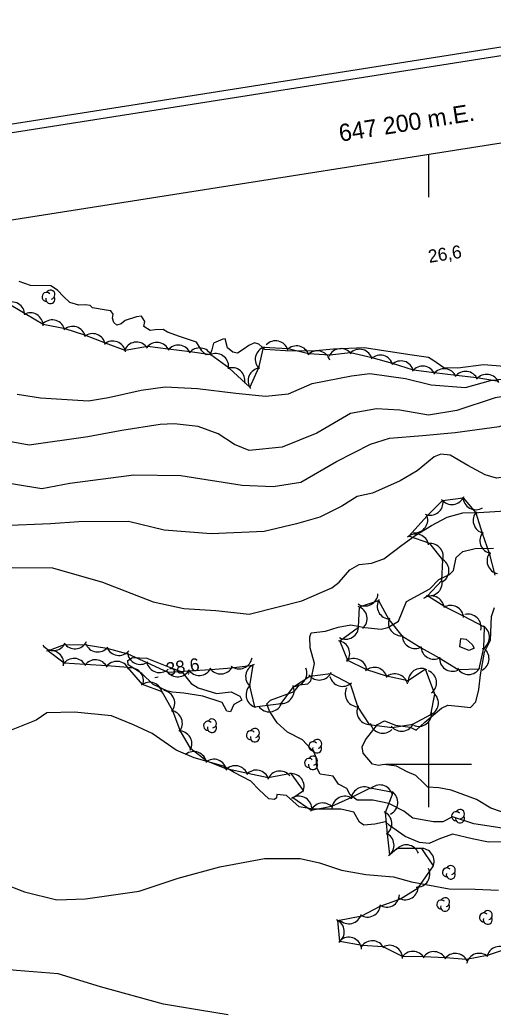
# Model space of a CAD drawing. Extents: x 646142 to 649934, y 5874075 to 5876351.
# Drawn here: x 647105 to 647215, y 5875742.1 to 5875973 of the extents above; entities that cross this region are included whole.
import ezdxf

# ---------------------------------------------------------------- set-up
doc = ezdxf.new("R2010")
doc.units = 0
for name, color, linetype in [('Niveau 1', 7, 'Continuous'), ('Niveau 2', 7, 'Continuous'), ('Niveau 3', 7, 'Continuous'), ('Niveau 4', 7, 'Continuous'), ('Niveau 44', 7, 'Continuous'), ('Niveau 60', 7, 'Continuous'), ('Niveau 61', 7, 'Continuous')]:
    doc.layers.add(name, color=color, linetype=linetype)

msp = doc.modelspace()

# ---------------------------------------------------------------- linework, layer by layer
at = {"layer": 'Niveau 1'}
for points in [[(647253.18, 5875888.31), (647245.65, 5875886.68), (647234.34, 5875885.19), (647224.26, 5875886.49), (647215.48, 5875885.15), (647206.63, 5875882.17), (647200.02, 5875881.09), (647193.36, 5875882.28), (647187.9, 5875882.54), (647181.86, 5875881.47), (647174.1, 5875876.91), (647165.97, 5875873.66), (647158.34, 5875872.89), (647154.96, 5875874.29), (647151.12, 5875876.74), (647146.49, 5875878.42), (647140.92, 5875879.08), (647137.63, 5875878.92), (647128.74, 5875877.5), (647120.83, 5875876.07), (647107.23, 5875874.11), (647099.55, 5875875.54)], [(647209.76, 5875813.13), (647211, 5875814.46), (647211.75, 5875817.3), (647212.09, 5875820.78), (647213, 5875826.04), (647214.44, 5875828.83), (647214.64, 5875834.3), (647215.35, 5875836.39)], [(647208.74, 5875829), (647210.13, 5875827.76), (647210.61, 5875826.94), (647209.47, 5875826.37), (647207.31, 5875827.24), (647207.52, 5875829.16), (647208.74, 5875829)], [(647219.26, 5875788.09), (647214.5, 5875789.79), (647211.21, 5875791.75), (647205.31, 5875793.97), (647202.45, 5875794.48), (647199.84, 5875794.67), (647198.83, 5875795.66), (647197.05, 5875797.38), (647195.02, 5875798.2), (647192.59, 5875799.51), (647189.74, 5875799.91), (647188.39, 5875799.66), (647186.98, 5875799.97), (647184.82, 5875802.57), (647184.57, 5875803.98), (647185.37, 5875805.67), (647188.17, 5875809.22), (647189.81, 5875810.02), (647192.32, 5875809.01), (647195.75, 5875808.61), (647197.14, 5875807.89), (647199.2, 5875809.71), (647203, 5875813.02), (647204.54, 5875813.69), (647206.97, 5875813.48), (647209.76, 5875813.13)]]:
    msp.add_lwpolyline(points, dxfattribs=at)
at = {"layer": 'Niveau 2'}
for points in [[(647104.42, 5875885.99), (647109.85, 5875885.14), (647120.96, 5875884.4), (647125.64, 5875885.22), (647133.24, 5875886.91), (647138.85, 5875887.71), (647146.32, 5875887.3), (647155.25, 5875886.23), (647162.17, 5875885.53), (647167.45, 5875886.06), (647173.01, 5875888.48), (647182.12, 5875890.21), (647186.35, 5875890.76), (647194.7, 5875889.62), (647200.65, 5875888.13), (647208.6, 5875887.54), (647214.46, 5875889.17), (647220.53, 5875889.96)], [(647097.85, 5875866.06), (647110.18, 5875864.03), (647116.68, 5875865.25), (647131.56, 5875867.22), (647142.42, 5875867.1), (647156.71, 5875864.84), (647163.93, 5875864.53), (647170.33, 5875865.51), (647178.65, 5875870.32), (647186.57, 5875874.36), (647190.95, 5875875.73), (647198.62, 5875876.39), (647206.19, 5875877.03), (647216.45, 5875878.42), (647227.87, 5875882.11), (647241.46, 5875883.72), (647249.86, 5875885.26), (647254.6, 5875886.89), (647256.46, 5875887.95)], [(647169.34, 5875855.83), (647161.79, 5875854.03), (647149.49, 5875853.48), (647138.55, 5875854.34), (647130.26, 5875856.39), (647118.72, 5875856.27), (647112.18, 5875855.84), (647100.9, 5875855.39), (647094.87, 5875856.75), (647085.03, 5875862.58), (647079.61, 5875867.01), (647069.26, 5875872.1), (647066.13, 5875872.13), (647061.59, 5875871.32), (647056.14, 5875871.47), (647051.54, 5875873.49)], [(647219.24, 5875866.88), (647215.82, 5875866.47), (647213.21, 5875867.25), (647209.18, 5875869.39), (647205.02, 5875871.8), (647202.92, 5875871.99), (647201.37, 5875871.37), (647197.36, 5875868.19), (647193.44, 5875865.83), (647187.03, 5875862.99), (647183.42, 5875862.16), (647179.89, 5875859.96), (647174.78, 5875857.42), (647169.34, 5875855.83)], [(647181.75, 5875845.16), (647183.87, 5875846.41), (647186.78, 5875846.7), (647189.62, 5875847.74), (647193.85, 5875850.88), (647196.91, 5875853.09), (647200.71, 5875855.43), (647204.37, 5875857.42), (647208.02, 5875858.36), (647211.64, 5875858.44), (647219.19, 5875858.97)], [(647065.1, 5875856), (647073.75, 5875853.23), (647084.61, 5875849.71), (647095.77, 5875845.53), (647103.25, 5875845.7), (647112.6, 5875845.61), (647124.24, 5875842.29), (647136, 5875837.71), (647143.19, 5875836.13), (647150.56, 5875835.66), (647158.31, 5875834.83), (647165.38, 5875836.64), (647170.61, 5875837.92), (647177.56, 5875840.99), (647179.27, 5875842.31), (647181.75, 5875845.16)], [(647189.02, 5875831.34), (647190.53, 5875831.72), (647193.08, 5875833.24), (647194.93, 5875837.75), (647197.59, 5875839.28), (647200.32, 5875840.71), (647202.4, 5875842.93), (647204.88, 5875844.05), (647205.81, 5875845.01), (647206.43, 5875848.01), (647208.02, 5875849.43), (647210.88, 5875850.12), (647215.13, 5875850.21)], [(647217.15, 5875785.13), (647210.56, 5875786.13), (647205.57, 5875787.75), (647203.33, 5875786.55), (647201.14, 5875786.61), (647196.41, 5875787.45), (647194.29, 5875789.02), (647190.78, 5875790.85), (647187.08, 5875791.62), (647183.4, 5875791.65), (647181.84, 5875792.82), (647181.06, 5875794.29), (647179.12, 5875795.3), (647177.84, 5875797.18), (647174.81, 5875797.62), (647174.16, 5875798.94), (647173.9, 5875801.56), (647173.43, 5875802.72), (647170.73, 5875805.61), (647167.27, 5875807.39), (647164.81, 5875809.61), (647163.1, 5875812.31), (647162.47, 5875813.98), (647163.3, 5875814.87), (647168.79, 5875816.86), (647170.01, 5875818.42), (647172, 5875818.68), (647172.68, 5875819.38), (647173.54, 5875823.38), (647172.49, 5875827.02), (647172.4, 5875829.6), (647172.71, 5875830.49), (647176.06, 5875830.89), (647179.02, 5875831.82), (647181.96, 5875832.35), (647185.24, 5875831.76), (647189.02, 5875831.34)], [(647139.21, 5875817.03), (647136.01, 5875818.49), (647133.39, 5875821.05), (647130.2, 5875823.03), (647130.16, 5875824.06), (647131.23, 5875824.8), (647134.59, 5875824.62), (647139.57, 5875822.59), (647142.67, 5875821.47), (647144.85, 5875818.75), (647146.45, 5875817.71), (647150.78, 5875816.42), (647154.19, 5875816.76), (647156.19, 5875815.76), (647156.63, 5875814.82), (647154.78, 5875813.83), (647154.03, 5875812.14), (647153.15, 5875812.28), (647152.08, 5875814.31), (647147.57, 5875815.75), (647143.18, 5875816.45), (647140.51, 5875816.7), (647139.21, 5875817.03)], [(647219, 5875781.93), (647213.95, 5875781.82), (647210.13, 5875782.64), (647205.59, 5875783.73), (647202.42, 5875782.55), (647200.16, 5875781.57), (647197.96, 5875781.75), (647194.6, 5875783.14), (647190.94, 5875785.76), (647190.05, 5875786.59), (647187.57, 5875786.05), (647184.95, 5875785.79), (647184.01, 5875786.5), (647182.63, 5875788.83), (647179.68, 5875789.51), (647179.68, 5875789.51), (647173.23, 5875789.55), (647169.95, 5875790.08), (647167.04, 5875792.72), (647164.77, 5875792.9), (647164.67, 5875792.19), (647164.19, 5875791.8), (647162.92, 5875791.9), (647160.69, 5875794.04), (647158.7, 5875796.02), (647154.87, 5875798.05), (647152.41, 5875799.53), (647145.59, 5875801.49), (647141.38, 5875803.26), (647135.81, 5875807.07), (647131.46, 5875809.11), (647126.34, 5875811.24), (647117.73, 5875812.04), (647111.29, 5875811.91), (647108.81, 5875810.22), (647102.99, 5875807.9)], [(647096.29, 5875774.59), (647100.97, 5875772.32), (647106.14, 5875770.29), (647113.63, 5875768.47), (647120.33, 5875768.68), (647132.78, 5875770.49), (647141.81, 5875773.5), (647151.55, 5875776.13), (647161.94, 5875778.04), (647170.19, 5875778.09)], [(647170.19, 5875778.09), (647174.68, 5875777.01), (647179.8, 5875775.38), (647185.42, 5875774.37), (647191.85, 5875773.81), (647196.04, 5875772.66), (647204.84, 5875771.02), (647210.9, 5875770.94), (647216.29, 5875770.68)], [(647146.79, 5875742.81), (647138.43, 5875744.24), (647123.75, 5875748.26), (647113.97, 5875751.25), (647104.3, 5875752.06), (647094.04, 5875753.04), (647083.45, 5875753.87), (647064.02, 5875754), (647049.55, 5875755.75), (647023.39, 5875755.67), (647011.62, 5875756.59), (646999.95, 5875757.17), (646992.1, 5875757.81)], [(647153.48, 5875741.7), (647146.79, 5875742.81)]]:
    msp.add_lwpolyline(points, dxfattribs=at)
at = {"layer": 'Niveau 3'}
msp.add_line((647136.41, 5875820.14), (647137.2, 5875820.26), dxfattribs=at)
at = {"layer": 'Niveau 4'}
for points in [[(647125.12, 5875905.46), (647121.92, 5875906.07), (647121.4, 5875906.6), (647120.23, 5875906.71), (647118.72, 5875906.68), (647116.68, 5875907.29), (647115.15, 5875908.65), (647113.83, 5875910.14), (647112.22, 5875911.15), (647107.55, 5875911.26), (647104.9, 5875912.16)], [(647173.72, 5875896.03), (647170.36, 5875895.93), (647166.75, 5875896.03), (647161.95, 5875896.36), (647160.55, 5875897.62), (647159.59, 5875897.87), (647158.26, 5875897.27), (647156.96, 5875896.32), (647155.65, 5875895.49), (647154.58, 5875895.73), (647153.31, 5875896.77), (647152.76, 5875898.81), (647152.18, 5875898.75), (647150.07, 5875897.84), (647149.64, 5875896.29), (647149.29, 5875895.2), (647148.36, 5875895.11), (647147.34, 5875896.05), (647146.1, 5875898.02), (647142.12, 5875899.37), (647139.35, 5875900.37), (647138.36, 5875900.97), (647136.51, 5875900.9), (647135.36, 5875900.78), (647133.87, 5875901.68), (647134.1, 5875902.87), (647133.28, 5875904.07), (647132.13, 5875903.95), (647129.54, 5875903.11), (647128.58, 5875902.31), (647127.56, 5875901.98), (647126.92, 5875902.61), (647126.58, 5875903.63), (647126.72, 5875904.57), (647126.18, 5875905.33), (647125.12, 5875905.46)], [(647219.61, 5875892.28), (647212.83, 5875892.76), (647206.87, 5875892.04), (647203.61, 5875892.07), (647201.25, 5875893.69), (647200, 5875894.49), (647196.23, 5875895.04), (647185.03, 5875896.71), (647177.97, 5875896.46), (647173.72, 5875896.03)]]:
    msp.add_lwpolyline(points, dxfattribs=at)
at = {"layer": 'Niveau 44'}
for points in [[(647216.34, 5875888.95), (647211.25, 5875889.73), (647206.43, 5875890.32), (647201.32, 5875890.94), (647196.5, 5875891.52), (647191.63, 5875893.09), (647186.95, 5875894.41), (647181.88, 5875895.59), (647177.06, 5875895.03), (647172.09, 5875895.35), (647167.37, 5875896.49), (647161.58, 5875896.83), (647160.48, 5875892.1), (647158.49, 5875887.57), (647153.67, 5875892.05), (647149.45, 5875895.15), (647144.63, 5875895.78), (647139.53, 5875896.44), (647134.72, 5875897.07), (647129.53, 5875896.12), (647124.98, 5875897.8), (647120.17, 5875899.69), (647115.54, 5875901.14), (647110.46, 5875902.16), (647106.28, 5875904.62), (647101.85, 5875907.24)], [(647170.96, 5875793.85), (647168.12, 5875797.79), (647162.75, 5875796.82), (647158, 5875797.82), (647153.01, 5875798.89), (647148.48, 5875800.64), (647144.78, 5875803.54), (647142.33, 5875807.83), (647140.6, 5875812.37), (647138.1, 5875816.8), (647133.56, 5875818.53), (647130.14, 5875822.44), (647125.3, 5875822.81), (647120.16, 5875823.18), (647115.32, 5875823.45), (647111.57, 5875826.32), (647115.42, 5875827.81), (647120.47, 5875827.69), (647125.26, 5875826.92), (647130.11, 5875825.59), (647134.52, 5875823.57), (647139.42, 5875821.36), (647144.27, 5875821.68), (647149.4, 5875822.02), (647154.25, 5875822.35), (647159.17, 5875823.01), (647158.38, 5875818.22), (647159.61, 5875813.29), (647165.77, 5875814.07), (647168.65, 5875817.98), (647172.43, 5875820.46), (647177.25, 5875821.07), (647181.84, 5875818.68), (647183.58, 5875813.23), (647186.26, 5875809.18), (647191.59, 5875808.54), (647196.39, 5875809.25), (647200.58, 5875811.49), (647201.5, 5875816.26), (647199.33, 5875822.05), (647195.31, 5875819.34), (647190.29, 5875820.43), (647185.66, 5875821.88), (647181.25, 5875824.1), (647179.43, 5875828.61), (647183.77, 5875831.81), (647183.99, 5875836.51), (647188.39, 5875838.01), (647190.83, 5875833.6), (647193.85, 5875829.8), (647198.28, 5875827.05), (647202.5, 5875824.66), (647206.93, 5875822.02), (647211.79, 5875822.1), (647212.85, 5875826.99), (647213.05, 5875831.84), (647208.14, 5875834.35), (647203.82, 5875836.55), (647199.79, 5875839.14), (647203.13, 5875842.66), (647203.36, 5875847.47), (647200.32, 5875851.25), (647195.41, 5875852.95), (647199.7, 5875857.73), (647203.27, 5875861.25)], [(647203.27, 5875861.25), (647208.09, 5875861.88), (647210.98, 5875858.41), (647212.47, 5875853.63), (647214.1, 5875849.05), (647215.42, 5875843.93)], [(647218.28, 5875757.05), (647213.68, 5875755.51), (647208.83, 5875754.56), (647203.99, 5875754.96), (647198.83, 5875755.21), (647193.98, 5875755.25), (647189.47, 5875757.54), (647184.63, 5875757.85), (647179.43, 5875758.8), (647178.94, 5875763.63), (647184.51, 5875764.75), (647188.81, 5875766.99), (647193.49, 5875768.68), (647197.6, 5875771.27), (647201.17, 5875776.37), (647198.45, 5875780.4), (647192.74, 5875780.35), (647191, 5875778.94), (647190.51, 5875783.77), (647190.01, 5875788.74), (647191.84, 5875793.38), (647186.47, 5875794.38), (647182.11, 5875792.23), (647177.51, 5875790.14), (647172.74, 5875789.25), (647168.47, 5875792.16), (647170.96, 5875793.85)]]:
    msp.add_lwpolyline(points, dxfattribs=at)
for centre, radius, start, end in [((647111.24, 5875908.57), 1.05, 44.1154, 269.804), ((647112.14, 5875909.1), 1.05, 282.2692, 149.7263), ((647103.17, 5875904.41), 3, 359.4906, 119.4685), ((647112.14, 5875908.05), 1.05, 166.9369, 29.6212), ((647107.48, 5875901.87), 3, 359.4906, 119.4685), ((647112.56, 5875900.23), 3, 12.6309, 132.6089), ((647117.33, 5875898.73), 3, 12.6309, 132.6089), ((647121.95, 5875897.04), 3, 9.7407, 129.7187), ((647126.64, 5875895.31), 3, 9.7407, 129.7187), ((647132.16, 5875895.07), 3, 32.2464, 152.2244), ((647136.9, 5875895.01), 3, 22.6035, 142.5814), ((647164.46, 5875895.37), 3, 16.5129, 136.4908), ((647141.86, 5875894.36), 3, 22.6035, 142.5814), ((647146.81, 5875893.72), 3, 22.6035, 142.5814), ((647162.75, 5875894.06), 3, 106.8695, 226.8474), ((647169.32, 5875894.2), 3, 16.5129, 136.4908), ((647174.18, 5875893.04), 3, 16.5129, 136.4908), ((647179.67, 5875893.56), 3, 36.6062, 156.5841), ((647184, 5875893.41), 3, 14.251, 134.2289), ((647150.57, 5875892.41), 3, 349.0299, 109.0078), ((647188.81, 5875892.05), 3, 14.251, 134.2289), ((647193.62, 5875890.7), 3, 14.251, 134.2289), ((647154.35, 5875889.13), 3, 349.0299, 109.0078), ((647161.08, 5875889.07), 3, 96.0615, 216.0394), ((647198.7, 5875889.48), 3, 23.1118, 143.0898), ((647203.66, 5875888.88), 3, 23.1118, 143.0898), ((647208.63, 5875888.27), 3, 23.1118, 143.0898), ((647213.54, 5875887.58), 3, 21.5826, 141.5605), ((647200.41, 5875860.84), 3, 247.2361, 7.2141), ((647205.45, 5875863.32), 3, 217.426, 337.4039), ((647211.01, 5875862.12), 3, 181.4471, 301.4251), ((647213.39, 5875856.62), 3, 137.373, 257.3509), ((647196.85, 5875856.77), 3, 264.6096, 24.5875), ((647214.95, 5875851.93), 3, 139.613, 259.591), ((647197.08, 5875850.47), 3, 9.9592, 129.9372), ((647200.46, 5875848.25), 3, 338.7492, 98.7271), ((647201.77, 5875845), 3, 295.8917, 55.8696), ((647216.62, 5875847.22), 3, 139.613, 259.591), ((647200.18, 5875842.11), 3, 256.5603, 16.5382), ((647185.27, 5875839.75), 3, 237.2597, 357.2376), ((647191.09, 5875836.71), 3, 148.2764, 268.2543), ((647200.69, 5875836.07), 3, 7.5855, 127.5634), ((647182.75, 5875833.77), 3, 311.6044, 71.5824), ((647205.18, 5875833.88), 3, 2.9746, 122.9525), ((647193.72, 5875832.8), 3, 158.4753, 278.4532), ((647209.25, 5875831.84), 3, 345.8906, 105.8685), ((647180.78, 5875832.03), 3, 241.6742, 1.6522), ((647211.19, 5875829.49), 3, 297.6116, 57.5896), ((647117.84, 5875829.78), 3, 214.6941, 334.6721), ((647178.71, 5875825.69), 3, 322.0094, 81.9874), ((647196.91, 5875829.85), 3, 180.4722, 300.4501), ((647112.86, 5875829.37), 3, 214.6941, 334.6721), ((647112.23, 5875823.39), 3, 348.6733, 108.6512), ((647123.15, 5875829.05), 3, 200.8177, 320.7956), ((647128.08, 5875828.25), 3, 200.8177, 320.7956), ((647201.26, 5875827.39), 3, 180.4722, 300.4501), ((647211.08, 5875824.5), 3, 297.6116, 57.5896), ((647117.64, 5875821.56), 3, 26.822, 146.8), ((647122.6, 5875821.25), 3, 25.6196, 145.5975), ((647127.59, 5875820.87), 3, 25.6196, 145.5975), ((647133.05, 5875826.18), 3, 185.3601, 305.3381), ((647156.03, 5875825.13), 3, 231.5142, 351.4921), ((647182.69, 5875821.54), 3, 5.3051, 125.2831), ((647205.57, 5875824.58), 3, 174.5648, 294.5427), ((647130.75, 5875819.39), 3, 341.1815, 101.1594), ((647137.49, 5875824.27), 3, 191.6863, 311.6642), ((647141.73, 5875823.28), 3, 213.811, 333.7889), ((647146.72, 5875823.61), 3, 213.811, 333.7889), ((647151.71, 5875823.94), 3, 213.811, 333.7889), ((647160.52, 5875820.33), 3, 110.6607, 230.6387), ((647168.75, 5875821.09), 3, 263.6316, 23.6096), ((647187.44, 5875819.47), 3, 12.5824, 132.5604), ((647198.31, 5875819.23), 3, 64.022, 183.9999), ((647198.88, 5875818.88), 3, 308.2284, 68.2063), ((647209.33, 5875823.82), 3, 210.932, 330.9099), ((647174.62, 5875822.52), 3, 217.1662, 337.1442), ((647180.03, 5875821.06), 3, 193.2627, 313.2406), ((647192.21, 5875817.97), 3, 12.5824, 132.5604), ((647135.2, 5875816.02), 3, 9.2263, 129.2042), ((647138.04, 5875814.15), 3, 320.8071, 80.785), ((647160.62, 5875816.11), 3, 136.2615, 256.2395), ((647165.79, 5875817.07), 3, 263.6316, 23.6096), ((647183.64, 5875816.33), 3, 152.871, 272.849), ((647199.31, 5875814.21), 3, 289.068, 49.046), ((647139.82, 5875809.47), 3, 320.8071, 80.785), ((647163.03, 5875815.14), 3, 215.8033, 335.7812), ((647186.39, 5875812.18), 3, 153.5972, 273.5751), ((647149.69, 5875809.44), 1.05, 282.2692, 149.7263), ((647197.76, 5875811.77), 3, 245.5495, 5.5275), ((647142.02, 5875804.71), 3, 331.0393, 91.0172), ((647148.79, 5875808.91), 1.05, 44.1154, 269.804), ((647149.69, 5875808.39), 1.05, 166.9369, 29.6212), ((647158.76, 5875806.71), 1.05, 44.1154, 269.804), ((647159.66, 5875807.24), 1.05, 282.2692, 149.7263), ((647189.43, 5875810.17), 3, 194.3369, 314.3149), ((647193.73, 5875810.64), 3, 218.3337, 338.3116), ((647159.66, 5875806.19), 1.05, 166.9369, 29.6212), ((647174.14, 5875804.69), 1.05, 282.2692, 149.7263), ((647173.24, 5875804.16), 1.05, 44.1154, 269.804), ((647174.14, 5875803.64), 1.05, 166.9369, 29.6212), ((647145.45, 5875799.92), 3, 8.8594, 128.8374), ((647150.11, 5875798.12), 3, 8.8594, 128.8374), ((647172.26, 5875800.27), 1.05, 44.1154, 269.804), ((647173.16, 5875800.8), 1.05, 282.2692, 149.7263), ((647155.12, 5875796.62), 3, 18.1809, 138.1589), ((647160.01, 5875795.6), 3, 18.1809, 138.1589), ((647173.16, 5875799.75), 1.05, 166.9369, 29.6212), ((647165.48, 5875795.39), 3, 39.6241, 159.6021), ((647168.11, 5875794.79), 3, 335.8418, 95.8198), ((647185.07, 5875791.72), 3, 56.2018, 176.1797), ((647188.73, 5875792.15), 3, 16.5103, 136.4882), ((647169.92, 5875789.54), 3, 4.8328, 124.8108), ((647180.58, 5875789.52), 3, 56.2018, 176.1797), ((647189.89, 5875791.09), 3, 295.5625, 55.5405), ((647175.45, 5875787.96), 3, 40.5765, 160.5544), ((647207.34, 5875788.41), 1.05, 282.2692, 149.7263), ((647188.5, 5875786.15), 3, 305.752, 65.7299), ((647206.44, 5875787.88), 1.05, 44.1154, 269.804), ((647207.34, 5875787.36), 1.05, 166.9369, 29.6212), ((647189, 5875781.18), 3, 305.752, 65.7299), ((647194.87, 5875778.23), 3, 21.2767, 141.2546), ((647198.34, 5875777.4), 3, 334.0578, 94.0358), ((647197.32, 5875774.39), 3, 266.9221, 26.9001), ((647204.3, 5875774.83), 1.05, 44.1154, 269.804), ((647205.2, 5875775.36), 1.05, 282.2692, 149.7263), ((647205.2, 5875774.31), 1.05, 166.9369, 29.6212), ((647194.61, 5875771.47), 3, 242.147, 2.1249), ((647190.28, 5875769.74), 3, 237.4544, 357.4324), ((647203.87, 5875767.9), 1.05, 282.2692, 149.7263), ((647185.85, 5875767.44), 3, 237.4544, 357.4324), ((647202.97, 5875767.37), 1.05, 44.1154, 269.804), ((647203.87, 5875766.85), 1.05, 166.9369, 29.6212), ((647181.5, 5875765.88), 3, 224.1439, 344.1219), ((647212.9, 5875764.36), 1.05, 44.1154, 269.804), ((647213.8, 5875763.84), 1.05, 166.9369, 29.6212), ((647213.8, 5875764.89), 1.05, 282.2692, 149.7263), ((647177.43, 5875761.04), 3, 305.7627, 65.7407), ((647181.47, 5875756.75), 3, 3.8082, 123.7861), ((647186.94, 5875755.94), 3, 26.3629, 146.3409), ((647190.96, 5875754.88), 3, 359.2279, 119.2058), ((647216.54, 5875754.61), 3, 48.5443, 168.5223), ((647196.39, 5875753.47), 3, 29.5846, 149.5626), ((647201.28, 5875753.41), 3, 25.3343, 145.3123), ((647206.26, 5875753), 3, 25.3343, 145.3123), ((647211.8, 5875753.02), 3, 48.5443, 168.5223)]:
    msp.add_arc(centre, radius, start, end, dxfattribs=at)
at = {"layer": 'Niveau 60'}
msp.add_line((647200, 5875941.77), (647200, 5875931.77), dxfattribs=at)
for points in [[(646142.26, 5875797.64), (649662.59, 5876351.49), (649933.58, 5874629.01), (646413.32, 5874074.83), (646142.26, 5875797.64)], [(646144.55, 5875795.97), (649660.92, 5876349.21), (649931.28, 5874630.65), (646414.98, 5874077.12), (646144.55, 5875795.97)]]:
    msp.add_lwpolyline(points, dxfattribs=at)
msp.add_lwpolyline([(646167.42, 5875779.32), (649130.97, 5876245.57), (649395.18, 5874566.24), (646431.63, 5874099.99)], close=True, dxfattribs=at)
msp.add_lwpolyline([(646167.42, 5875779.32), (649130.97, 5876245.57), (649395.18, 5874566.24), (646431.63, 5874099.99)], close=True, dxfattribs=at)
at = {"layer": 'Niveau 61'}
for points in [[(647200, 5875810), (647200, 5875800), (647200, 5875790)], [(647190, 5875800), (647200, 5875800), (647210, 5875800)]]:
    msp.add_lwpolyline(points, dxfattribs=at)

# ---------------------------------------------------------------- texts
at = {"layer": 'Niveau 3'}
for s, p in [('   26,6', (647196.88, 5875915.96)), ('   26,6', (647196.88, 5875915.96)), ('38,6 ', (647139.26, 5875820.55))]:
    msp.add_text(s, height=3, rotation=8.9405, dxfattribs=at).set_placement(p)
at = {"layer": 'Niveau 61'}
msp.add_text('647 200 m.E.', height=4, rotation=8.941, dxfattribs=at).set_placement((647179.52, 5875944.63))

doc.saveas('drawing.dxf')
